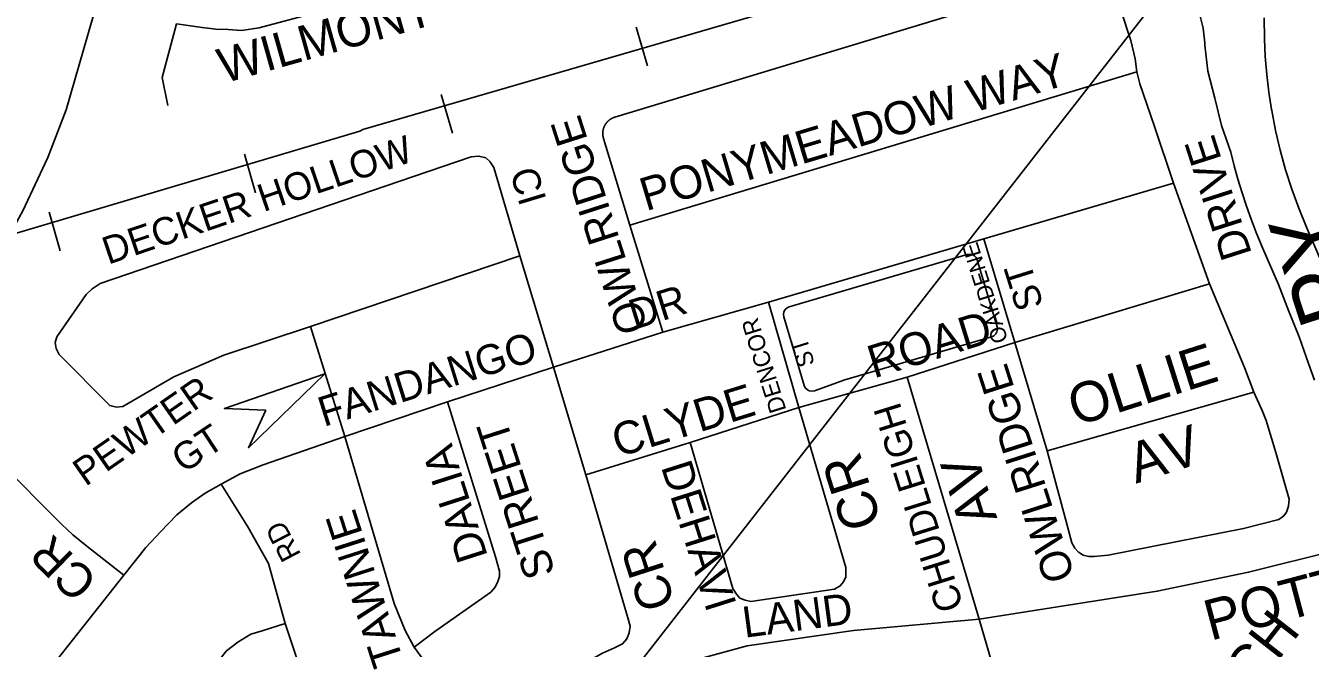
# Model space of a CAD drawing. Extents: x 586326 to 623965, y 4819854 to 4857850.
# Drawn here: x 595356 to 596152, y 4836331 to 4836717 of the extents above; entities that cross this region are included whole.
import ezdxf

# ---------------------------------------------------------------- set-up
doc = ezdxf.new("R2010")
doc.units = 0
for name, color, linetype in [('Lots_Concessions', 7, 'Continuous'), ('Major Rds and Hwys', 7, 'Continuous'), ('Major Rds Lbls', 7, 'Continuous'), ('Minor Rd Lbls', 7, 'Continuous'), ('Minor Rds', 7, 'Continuous'), ('Park Outlines', 7, 'Continuous'), ('Pts of Interest', 7, 'Continuous'), ('Railways_lbls', 7, 'Continuous'), ('School Syms_Lbls', 7, 'Continuous')]:
    doc.layers.add(name, color=color, linetype=linetype)

msp = doc.modelspace()

# ---------------------------------------------------------------- linework, layer by layer
at = {"layer": 'Lots_Concessions'}
msp.add_line((595637.28, 4836194.9), (596058.29, 4836735.22), dxfattribs=at)
at = {"layer": 'Major Rds and Hwys'}
for points in [[(595537.32, 4837074.96), (595508.03, 4837030.94), (595482.16, 4836981.47), (595459.78, 4836933.73), (595445.14, 4836889.38), (595431.71, 4836843.47), (595419.12, 4836796.3), (595400.24, 4836730.99), (595381.15, 4836664.64), (595369.81, 4836634.99), (595354.27, 4836602.03), (595344.33, 4836583.96)], [(596232.55, 4836410.04), (596168.29, 4836391.6), (596113.61, 4836377.99), (596057.04, 4836366.29), (595995.22, 4836356.51), (595946.67, 4836348.86)], [(595946.67, 4836348.86), (595868.9, 4836341.99), (595802.92, 4836332.42), (595775.62, 4836324.89), (595752.57, 4836315.98), (595723.03, 4836302.27), (595706.18, 4836291.84), (595684.04, 4836275.72), (595661.73, 4836255.8), (595649.24, 4836241.96), (595621.64, 4836207.25)]]:
    msp.add_lwpolyline(points, dxfattribs=at)
at = {"layer": 'Minor Rd Lbls'}
for p, q in [((595479.19, 4836479.4), (595541.28, 4836500.95)), ((595541.28, 4836500.95), (595494.16, 4836455.13)), ((595504.87, 4836478.5), (595479.19, 4836479.4)), ((595494.16, 4836455.13), (595504.87, 4836478.5)), ((595504.87, 4836478.5), (595504.87, 4836478.5))]:
    msp.add_line(p, q, dxfattribs=at)
msp.add_lwpolyline([(595504.87, 4836478.5), (595479.19, 4836479.4), (595541.28, 4836500.95), (595494.16, 4836455.13)], close=True, dxfattribs=at)
at = {"layer": 'Minor Rds'}
for points in [[(595730.23, 4836593.03), (595713.98, 4836646.88), (595713.95, 4836646.97), (595713.93, 4836647.06), (595713.9, 4836647.14), (595713.88, 4836647.23), (595713.86, 4836647.32), (595713.83, 4836647.4), (595713.81, 4836647.49), (595713.79, 4836647.58), (595713.77, 4836647.66), (595713.75, 4836647.75), (595713.74, 4836647.84), (595713.72, 4836647.93), (595713.7, 4836648.01), (595713.69, 4836648.1), (595713.67, 4836648.19), (595713.66, 4836648.28), (595713.64, 4836648.37), (595713.63, 4836648.46), (595713.62, 4836648.54), (595713.61, 4836648.63), (595713.59, 4836648.72), (595713.59, 4836648.81), (595713.58, 4836648.9), (595713.57, 4836648.99), (595713.56, 4836649.08), (595713.55, 4836649.17), (595713.55, 4836649.26), (595713.54, 4836649.35), (595713.54, 4836649.44), (595713.53, 4836649.53), (595713.53, 4836649.62), (595713.53, 4836649.7), (595713.53, 4836649.79), (595713.53, 4836649.88), (595713.53, 4836649.97), (595713.53, 4836650.06), (595713.53, 4836650.15), (595713.53, 4836650.24), (595713.53, 4836650.33), (595713.54, 4836650.42), (595713.54, 4836650.51), (595713.55, 4836650.6), (595713.55, 4836650.69), (595713.56, 4836650.78), (595713.57, 4836650.87), (595713.57, 4836650.96), (595713.58, 4836651.05), (595713.59, 4836651.13), (595713.6, 4836651.22), (595713.62, 4836651.31), (595713.63, 4836651.4), (595713.64, 4836651.49), (595713.65, 4836651.58), (595713.67, 4836651.67), (595713.68, 4836651.76), (595713.7, 4836651.84), (595713.72, 4836651.93), (595713.73, 4836652.02), (595713.75, 4836652.11), (595713.77, 4836652.19), (595713.79, 4836652.28), (595713.81, 4836652.37), (595713.83, 4836652.46), (595713.85, 4836652.54), (595713.87, 4836652.63), (595713.9, 4836652.72), (595713.92, 4836652.8), (595713.95, 4836652.89), (595713.97, 4836652.97), (595714, 4836653.06), (595714.02, 4836653.15), (595714.05, 4836653.23), (595714.08, 4836653.32), (595714.11, 4836653.4), (595714.14, 4836653.48), (595714.17, 4836653.57), (595714.2, 4836653.65), (595714.23, 4836653.74), (595714.27, 4836653.82), (595714.3, 4836653.9), (595714.33, 4836653.99), (595714.37, 4836654.07), (595714.4, 4836654.15), (595714.44, 4836654.23), (595714.48, 4836654.31), (595714.51, 4836654.4), (595714.55, 4836654.48), (595714.59, 4836654.56), (595714.63, 4836654.64), (595714.67, 4836654.72), (595714.71, 4836654.8), (595714.75, 4836654.88), (595714.79, 4836654.96), (595714.84, 4836655.03), (595714.88, 4836655.11), (595714.92, 4836655.19), (595714.97, 4836655.27), (595715.01, 4836655.34), (595715.06, 4836655.42), (595715.11, 4836655.5), (595715.16, 4836655.57), (595715.2, 4836655.65), (595715.25, 4836655.72), (595715.3, 4836655.8), (595715.35, 4836655.87), (595715.4, 4836655.95), (595715.45, 4836656.02), (595715.51, 4836656.09), (595715.56, 4836656.17), (595715.61, 4836656.24), (595715.66, 4836656.31), (595715.72, 4836656.38), (595715.77, 4836656.45), (595715.83, 4836656.52), (595715.89, 4836656.59), (595715.94, 4836656.66), (595716, 4836656.73), (595716.06, 4836656.8), (595716.12, 4836656.87), (595716.18, 4836656.93), (595716.23, 4836657), (595716.29, 4836657.07), (595716.36, 4836657.13), (595716.42, 4836657.2), (595716.48, 4836657.26), (595716.54, 4836657.33), (595716.6, 4836657.39), (595716.67, 4836657.45), (595716.73, 4836657.52), (595716.8, 4836657.58), (595716.86, 4836657.64), (595716.93, 4836657.7), (595716.99, 4836657.76), (595717.06, 4836657.82), (595717.13, 4836657.88), (595717.19, 4836657.94), (595717.26, 4836658), (595717.33, 4836658.05), (595717.4, 4836658.11), (595717.47, 4836658.17), (595717.54, 4836658.22), (595717.61, 4836658.28), (595717.68, 4836658.33), (595717.75, 4836658.39), (595717.82, 4836658.44), (595717.9, 4836658.49), (595717.97, 4836658.55), (595718.04, 4836658.6), (595718.12, 4836658.65), (595718.19, 4836658.7), (595718.26, 4836658.75), (595718.34, 4836658.8), (595718.41, 4836658.85), (595718.49, 4836658.89), (595718.57, 4836658.94), (595718.64, 4836658.99), (595718.72, 4836659.03), (595718.8, 4836659.08), (595718.87, 4836659.12), (595718.95, 4836659.17), (595719.03, 4836659.21), (595719.11, 4836659.25), (595719.19, 4836659.29), (595719.27, 4836659.34), (595719.35, 4836659.38), (595719.43, 4836659.42), (595719.51, 4836659.45), (595719.59, 4836659.49), (595719.67, 4836659.53), (595719.75, 4836659.57), (595719.83, 4836659.6), (595719.92, 4836659.64), (595720, 4836659.68), (595720.08, 4836659.71), (595720.16, 4836659.74), (595720.25, 4836659.78), (595720.33, 4836659.81), (595720.42, 4836659.84), (595720.5, 4836659.87), (595720.58, 4836659.9), (595720.67, 4836659.93), (595720.75, 4836659.96), (595720.84, 4836659.99), (595720.92, 4836660.01), (595721.01, 4836660.04), (595721.09, 4836660.07), (596010.75, 4836748.1)], [(596028.48, 4836744.62), (596040.58, 4836707.5), (596043.32, 4836696.23), (596044.32, 4836688.06)], [(595449.37, 4836717.85), (595465.28, 4836715.61), (595473.79, 4836714.59), (595481.55, 4836714.42), (595489.68, 4836713.69), (595500.73, 4836715.31), (595554.67, 4836729.81)], [(595449.37, 4836717.85), (595440.59, 4836684.68), (595444.12, 4836667.28)], [(595730.23, 4836593.03), (596044.32, 4836688.06)], [(596044.32, 4836688.06), (596046.14, 4836680.59), (596055.1, 4836654.92), (596067.12, 4836619.08)], [(595532.5, 4836530.35), (595478.7, 4836512.44), (595447.76, 4836499.15), (595416.26, 4836480.74), (595412.33, 4836480.38), (595408.14, 4836481.31), (595376.84, 4836513.04), (595374.96, 4836516.65), (595374.25, 4836520.41), (595375.27, 4836523.9), (595393.43, 4836550.16), (595397.23, 4836553.66), (595402.1, 4836556.87), (595587.17, 4836620.25), (595631.95, 4836635.45), (595636.82, 4836635.92), (595641.04, 4836634.76)], [(595641.04, 4836634.76), (595643.6, 4836632.55), (595646.09, 4836628.89), (595662.19, 4836574.15)], [(595949.49, 4836584.73), (596067.12, 4836619.08)], [(596067.12, 4836619.08), (596089.41, 4836556.67)], [(595750.78, 4836526.7), (595730.23, 4836593.03)], [(595816.18, 4836545.44), (595949.49, 4836584.73)], [(595968.84, 4836520.45), (595949.49, 4836584.73)], [(595662.19, 4836574.15), (595532.5, 4836530.35)], [(595662.19, 4836574.15), (595682.93, 4836505.06)], [(595968.84, 4836520.45), (596089.41, 4836556.67)], [(596089.41, 4836556.67), (596111.08, 4836504.82), (596116.86, 4836489.69)], [(595750.78, 4836526.7), (595816.18, 4836545.44)], [(595835.05, 4836480.2), (595816.18, 4836545.44)], [(595553.66, 4836462.12), (595532.5, 4836530.35)], [(595682.93, 4836505.06), (595750.78, 4836526.7)], [(595902.11, 4836498.99), (595968.84, 4836520.45)], [(595988.72, 4836453.26), (595968.84, 4836520.45)], [(595617.43, 4836483.66), (595682.93, 4836505.06)], [(595682.93, 4836505.06), (595702.97, 4836438.34)], [(595835.05, 4836480.2), (595902.11, 4836498.99)], [(595946.67, 4836348.86), (595902.11, 4836498.99)], [(595553.66, 4836462.12), (595617.43, 4836483.66)], [(595596.69, 4836331.61), (595609.52, 4836341.39), (595644.13, 4836365.74), (595646.85, 4836368.67), (595648.6, 4836372.36), (595649.64, 4836375.48), (595649.48, 4836378.69), (595646.97, 4836387.53), (595617.43, 4836483.66)], [(595988.72, 4836453.26), (596116.86, 4836489.69)], [(596116.86, 4836489.69), (596122.03, 4836478.26), (596124.53, 4836472.01), (596130.51, 4836452.16), (596138.73, 4836423.31), (596138.37, 4836418.89), (596137.15, 4836415.28), (596135.33, 4836412.94), (596132.28, 4836410.76), (596110.51, 4836405.07), (596026.5, 4836388.65), (596018.01, 4836387.76), (596014.6, 4836387.86), (596011.19, 4836388.65), (596008.26, 4836390.4), (596005.92, 4836392.91), (596004.08, 4836396.22), (596001.33, 4836406.46), (595988.72, 4836453.26)], [(595835.05, 4836480.2), (595864.16, 4836381.01), (595864.13, 4836375.17), (595862.64, 4836371.98), (595860.58, 4836369.56), (595857.16, 4836367.54), (595805.29, 4836359.95), (595801.82, 4836360.65), (595798.46, 4836361.93), (595796.27, 4836364.48), (595794.06, 4836367.88), (595767.6, 4836458.49)], [(595767.6, 4836458.49), (595835.05, 4836480.2)], [(595477.08, 4836432.53), (595488.95, 4836439.02), (595503.07, 4836444.63), (595553.66, 4836462.12)], [(595596.69, 4836331.61), (595591.03, 4836341.91), (595584.39, 4836358.56), (595553.66, 4836462.12)], [(595702.97, 4836438.34), (595767.6, 4836458.49)], [(595366.43, 4836312.34), (595349.14, 4836326.05), (595333.49, 4836338.48), (595316.99, 4836355.03), (595296.24, 4836376.51), (595284.58, 4836391.71), (595282.61, 4836397.51), (595282.75, 4836402.88), (595285.06, 4836408.18), (595319.48, 4836445.21), (595324.38, 4836448.89), (595328.84, 4836450.47), (595333.55, 4836450.24), (595339.21, 4836446.84), (595378.3, 4836407.78)], [(595702.97, 4836438.34), (595728.95, 4836349.74), (595730.44, 4836344.64), (595729.85, 4836340.47), (595728.49, 4836336.76), (595725.8, 4836333.67), (595720.82, 4836331.24), (595713.27, 4836327.87), (595703.69, 4836322.44), (595680.76, 4836306.93), (595670.2, 4836299.17), (595653.5, 4836284.98), (595649.41, 4836282.98), (595646.59, 4836282.79), (595642.91, 4836283.84), (595638.85, 4836286.73), (595612.47, 4836312.82), (595602.74, 4836323.37), (595596.69, 4836331.61)], [(595430.41, 4836393.44), (595439.6, 4836403.12), (595449.58, 4836413.57), (595458.68, 4836421.06), (595467.18, 4836427.01), (595477.08, 4836432.53)], [(595516.76, 4836346.29), (595506.41, 4836383.44), (595493.74, 4836406.21), (595477.08, 4836432.53)], [(595378.3, 4836407.78), (595385.27, 4836401.11), (595393.99, 4836394.1), (595416.79, 4836376.28)], [(595416.79, 4836376.28), (595430.41, 4836393.44)], [(595366.43, 4836312.34), (595416.79, 4836376.28)], [(595946.67, 4836348.86), (595987.42, 4836209.26), (596019.83, 4836101.68)], [(595377.7, 4836199.99), (595447.74, 4836288.25), (595480.42, 4836329.25), (595487.48, 4836334.71), (595495.59, 4836339.58), (595502.59, 4836341.65), (595516.76, 4836346.29)], [(595554.02, 4836273.26), (595543.94, 4836285.44), (595538.02, 4836293.29), (595533.7, 4836299.89), (595530.19, 4836305.87), (595516.76, 4836346.29)]]:
    msp.add_lwpolyline(points, dxfattribs=at)
at = {"layer": 'Park Outlines'}
for points in [[(596083.34, 4836723.4), (596085.36, 4836715.22), (596086.39, 4836706.14), (596086.57, 4836704.54), (596088.35, 4836688.58), (596092.61, 4836671.7), (596096.87, 4836654.82), (596102.56, 4836638.37), (596104.67, 4836629.92), (596106.98, 4836621.54), (596109.5, 4836613.21), (596112.23, 4836604.95), (596115.17, 4836596.74), (596118.31, 4836588.61), (596121.86, 4836580.09), (596125.14, 4836572.5), (596132.08, 4836556.41), (596138.38, 4836540.13), (596144.97, 4836523.93), (596150.64, 4836507.47), (596154.43, 4836497.11)], [(596176.58, 4836529.01), (596149.41, 4836591.96), (596144.65, 4836603.62), (596140.35, 4836615.46), (596136.52, 4836627.45), (596133.16, 4836639.59), (596130.29, 4836651.85), (596127.89, 4836664.21), (596127.81, 4836664.71), (596126.13, 4836675.6), (596124.83, 4836686.55), (596123.9, 4836697.53), (596123.36, 4836708.54), (596123.3, 4836721.57)]]:
    msp.add_lwpolyline(points, dxfattribs=at)
msp.add_lwpolyline([(595939.33, 4836575.02), (595939.33, 4836575.02), (595829.07, 4836542.51), (595827.66, 4836541.84), (595826.52, 4836540.77), (595825.77, 4836539.39), (595825.48, 4836537.86), (595825.69, 4836536.31), (595838.21, 4836493.83), (595838.91, 4836492.37), (595840.04, 4836491.22), (595841.47, 4836490.48), (595843.07, 4836490.24), (595844.66, 4836490.52), (595863.57, 4836497.15), (595954.39, 4836523.92), (595955.8, 4836524.6), (595956.94, 4836525.67), (595957.68, 4836527.04), (595957.97, 4836528.58), (595957.77, 4836530.13), (595945.54, 4836571.63), (595944.86, 4836573.05), (595943.79, 4836574.18), (595942.42, 4836574.93), (595940.88, 4836575.22)], close=True, dxfattribs=at)
at = {"layer": 'Railways_lbls'}
for p, q in [((595734.18, 4836715.88), (595741.18, 4836691.88)), ((595613.48, 4836674.1), (595620.48, 4836650.1)), ((595491.48, 4836637.1), (595498.48, 4836613.1)), ((595370.48, 4836601.1), (595377.48, 4836577.1))]:
    msp.add_line(p, q, dxfattribs=at)
msp.add_lwpolyline([(595921.93, 4836756.32), (595564.93, 4836652.32), (595562.93, 4836651.32), (595017.93, 4836489.32)], dxfattribs=at)

# ---------------------------------------------------------------- texts
at = {"layer": 'Major Rds Lbls'}
for s, height, rotation, p in [('PY', 40.002, 108.12781, (596185.41, 4836539.41)), ('POTTER ROAD', 25.002, 14.83402, (596090.01, 4836335.51))]:
    msp.add_text(s, height=height, rotation=rotation, dxfattribs=at).set_placement(p)
at = {"layer": 'Minor Rd Lbls'}
for s, height, rotation, p in [('WILMONT   COURT', 21.6, 15.7199, (595478.81, 4836680.84)), ('PONYMEADOW WAY', 20.487, 16.73989, (595740.28, 4836601.7)), ('OWLRIDGE', 19.203, 107.77888, (595741.83, 4836529.22)), ('DECKER HOLLOW', 17.081, 18.74037, (595407.11, 4836568.52)), ('DRIVE', 19.203, 107.77888, (596115.8, 4836575.36)), ('CI', 17.081, 286.83632, (595655.84, 4836625.83)), ('OAKDENE', 9.859, 107.37556, (595964.69, 4836521.68)), ('ST', 17.011, 107.37556, (595986.69, 4836543.42)), ('FANDANGO         DR', 18.4657, 17.39581, (595540.74, 4836468)), ('CLYDE          ROAD', 20.2768, 17.18045, (595723.06, 4836449.1)), ('DENCOR', 10.475, 107.37556, (595827.35, 4836478.66)), ('ST', 10.475, 107.37556, (595844.96, 4836507.11)), ('OLLIE', 24.816, 17.67344, (596006.64, 4836468.37)), ('OWLRIDGE', 19.203, 107.77888, (596006.16, 4836375.32)), ('PEWTER', 17.081, 34.8158, (595393.09, 4836430.85)), ('CHUDLEIGH ', 17.011, 107.37556, (595937.18, 4836356.52)), ('GT', 17.081, 33.50363, (595453.84, 4836438.95)), ('STREET', 19.203, 107.77888, (595684.27, 4836377.66)), ('AV', 24.816, 17.67344, (596043.78, 4836432.85)), ('DALIA', 19.203, 107.77888, (595642.46, 4836387.94)), ('CR', 24.509, 107.73596, (595886.6, 4836408.72)), ('DEHAVI', 19.203, 287.57837, (595749.47, 4836443.42)), ('AV', 23.936, 107.37556, (595957.96, 4836411.55)), ('TAWNIE', 19.203, 107.77888, (595590.26, 4836323.01)), ('RD', 12.883, 117.61424, (595526.85, 4836388.98)), ('CR', 21.512, 135.64896, (595401.72, 4836373.51)), ('CR', 22.23, 107.77888, (595758.6, 4836358.49)), ('LAND', 19.203, 7.568, (595801.35, 4836337.37))]:
    msp.add_text(s, height=height, rotation=rotation, dxfattribs=at).set_placement(p)
at = {"layer": 'Pts of Interest'}
msp.add_text('PLEASANT', height=39.984, rotation=53.17676, dxfattribs=at).set_placement((595208.87, 4836554.21))
at = {"layer": 'School Syms_Lbls'}
msp.add_text('  ST. ROCH ', height=25, rotation=52.00002, dxfattribs=at).set_placement((596036.67, 4836200.93))

doc.saveas('drawing.dxf')
